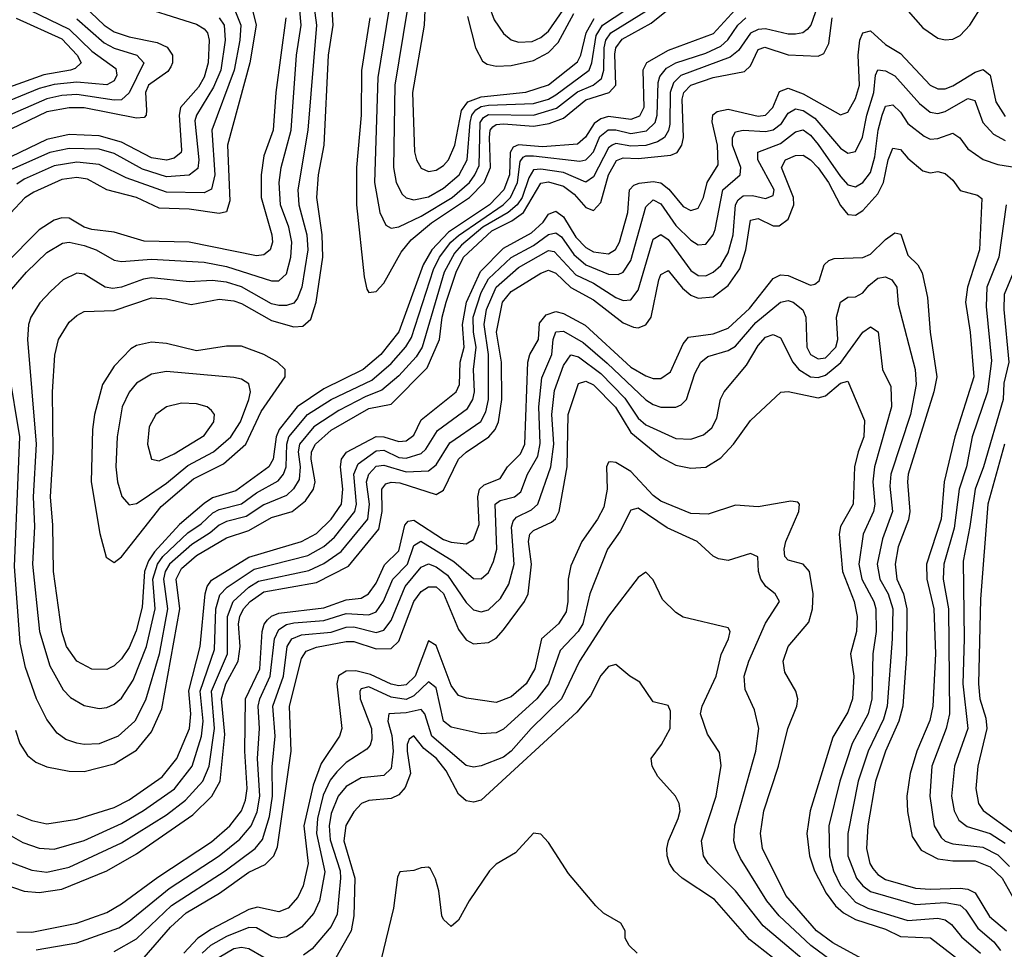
# Model space of a CAD drawing. Header units: inches. Extents: x 884549 to 1028252, y 526810 to 653624.
# Tile 408 of 656: x 912878 to 915508, y 632320 to 634805. Entities that reach past the tile are written whole.
import ezdxf

# ---------------------------------------------------------------- set-up
doc = ezdxf.new("R2010")
doc.units = ezdxf.units.IN
doc.header["$MEASUREMENT"] = 0
doc.layers.add('A9613', color=7, linetype='Continuous')

msp = doc.modelspace()

# ---------------------------------------------------------------- linework, layer by layer
at = {"layer": 'A9613', "color": 5}
for points, elevation in [([(913968.8, 635030), (913957.9, 634790), (913927.2, 634610), (913932, 634452), (913937.2, 634430), (913950, 634407.8), (913970, 634399.2), (913990, 634403), (914010, 634415.1), (914022.9, 634430), (914039.5, 634470), (914057.6, 634562.4), (914074.4, 634585.6), (914110, 634599), (914230, 634610.8), (914290, 634630.9), (914368, 634692), (914376.4, 634710), (914390.5, 634770), (914411.7, 634808.3)], 3080), ([(915037.1, 634922.9), (914990.6, 634790), (914981.3, 634778.7), (914969.9, 634770.1), (914950, 634766.1), (914930, 634766.3), (914870, 634780.2), (914850, 634779), (914830, 634768.5), (914797.2, 634722.8), (914775.6, 634704.4), (914643.9, 634656.1), (914624.2, 634635.8), (914615.2, 634610), (914614, 634526), (914610.9, 634509.1), (914600.1, 634490), (914581.7, 634478.3), (914550, 634468.4), (914510, 634466.9), (914470, 634474), (914460.6, 634470), (914450, 634462.1), (914410, 634384.9), (914390, 634370.7), (914330, 634396.3), (914270, 634405.5), (914250, 634403.7), (914237.6, 634382.4), (914219.9, 634330), (914206, 634310), (914182.2, 634290), (914114.6, 634250), (914057.4, 634202.6), (914038.9, 634181.1), (914011.8, 634130), (913953, 633930), (913936.2, 633903.8), (913890, 633853.4), (913845.1, 633814.9), (913801.8, 633798.2), (913730, 633760.6), (913663.3, 633716.7), (913625.1, 633670), (913621.3, 633650), (913626.5, 633610), (913623.8, 633576.2), (913609.1, 633550.9), (913590, 633533.6), (913530, 633508.5), (913482.8, 633477.2), (913430, 633463.9), (913410, 633453.7), (913386.8, 633433.2), (913337.8, 633402.2), (913277.8, 633350), (913265.8, 633330), (913261.3, 633310), (913272.8, 633230), (913250.6, 633109.4), (913213.8, 632986.2), (913184.9, 632930), (913140.8, 632890), (913090, 632869.4), (913050, 632867.4), (913030, 632871), (913001.2, 632881.2), (912977.8, 632897.8), (912950, 632934.3), (912922.6, 632990), (912893.2, 633073.2), (912879.3, 633139.3), (912863.5, 633343.5), (912877.9, 633690), (912848.3, 633868.3)], 2940), ([(913657.3, 634890), (913670, 634790), (913647.4, 634510), (913620.9, 634350), (913623.2, 634310), (913644.9, 634230), (913647, 634190), (913631.1, 634090), (913619.5, 634060.5), (913610, 634047.3), (913590, 634040.8), (913570, 634040.7), (913550, 634045.4), (913470, 634091.2), (913430, 634103.1), (913392.1, 634107.9), (913330, 634104.6), (913230, 634114.9), (913208.6, 634111.4), (913150, 634089.7), (913126.2, 634086.2), (913106.1, 634090), (913050, 634124.9), (913030, 634127.3), (912993.7, 634110), (912960.5, 634079.5), (912931.4, 634048.6), (912907.6, 634010), (912901, 633990), (912898.5, 633950), (912921.7, 633670), (912913.6, 633530), (912917, 633450), (912912.2, 633350), (912930.9, 633170), (912957.8, 633077.8), (912993.6, 633013.6), (913013.4, 632993.4), (913050, 632972.3), (913090, 632964), (913110, 632966.5), (913130, 632975.1), (913150, 632991.2), (913180.8, 633039.2), (913216.5, 633130), (913239.6, 633230), (913233.6, 633310), (913245.5, 633350), (913259.9, 633370), (913326.8, 633433.2), (913362.2, 633457.8), (913393.3, 633486.7), (913410, 633496.2), (913470, 633511.3), (913510, 633539.9), (913567.8, 633572.2), (913582, 633590), (913589.5, 633610), (913590.8, 633670), (913596.9, 633690), (913646.5, 633750), (913710, 633790), (913818.1, 633841.9), (913870, 633885.8), (913909.4, 633930.6), (913924.6, 633955.4), (913982.7, 634137.3), (913998.9, 634170), (914029.6, 634210), (914050, 634228.5), (914169, 634310), (914188.5, 634330), (914207.2, 634370), (914214.4, 634425.6), (914222.8, 634437.2), (914230, 634441.2), (914250, 634440.8), (914373.6, 634426.4), (914390, 634430.1), (914400, 634440), (914410, 634452.2), (914427.5, 634492.5), (914449.8, 634510.2), (914470, 634510.4), (914510, 634500.6), (914552.1, 634507.9), (914575, 634530), (914580.2, 634550), (914582.9, 634637.1), (914587.3, 634652.7), (914605, 634675), (914630.3, 634689.7), (914710, 634715.8), (914750, 634734.4), (914768.9, 634751.1), (914795.6, 634790), (914817.4, 634810)], 2960), ([(914788.5, 634831.5), (914730, 634767.5), (914610, 634722.9), (914551.5, 634690), (914542, 634670), (914544.8, 634570), (914533.2, 634546.8), (914510, 634538.3), (914450, 634546.4), (914430, 634540), (914412.3, 634527.7), (914388.6, 634491.4), (914367.4, 634472.6), (914274.5, 634465.5), (914210, 634470.3), (914196, 634464), (914187.7, 634450), (914185.9, 634390), (914171, 634350), (914132.3, 634310), (914023.3, 634236.7), (913978.7, 634190), (913955.3, 634150), (913890, 633971), (913842.5, 633910), (913794.8, 633870), (913690, 633818.3), (913618.7, 633770), (913570.7, 633709.3), (913563.1, 633690), (913554.5, 633630), (913543.1, 633610), (913454.7, 633545.3), (913392.9, 633527.1), (913370, 633512.2), (913304.7, 633455.3), (913237.4, 633382.6), (913221.6, 633358.4), (913210.9, 633330), (913205.1, 633234.9), (913188.4, 633171.6), (913170, 633127.1), (913150, 633096.9), (913130, 633077.9), (913110, 633068.1), (913070, 633068.6), (913030, 633090.7), (913002.3, 633130), (912989.8, 633170), (912968.2, 633330), (912966.3, 633453.7), (912959.9, 633530), (912966.6, 633650), (912964.9, 633810), (912971.7, 633908.3), (912981.6, 633950), (913010, 633996.1), (913030, 634014.6), (913050, 634025), (913130, 634027.7), (913230, 634061.2), (913270, 634058.9), (913336, 634044), (913410, 634057.8), (913450, 634053.8), (913470, 634046.7), (913550, 634000.8), (913610, 633984.2), (913633.9, 633986.1), (913655.5, 634004.5), (913669.3, 634050), (913687.3, 634170), (913686, 634230), (913671.1, 634330), (913676.1, 634390), (913690.8, 634470), (913702.7, 634710), (913714.6, 634790), (913708.5, 634890)], 2980), ([(913169.2, 634850), (913350, 634792.8), (913370, 634780.8), (913379, 634770), (913383.5, 634750), (913380.7, 634690), (913370, 634651.4), (913355.4, 634624.6), (913307.3, 634570), (913303.5, 634550), (913310, 634456.2), (913308.9, 634450), (913290, 634435.1), (913270, 634429.7), (913230, 634435.9), (913150, 634477.8), (913090, 634494.3), (913010, 634497.9), (912950, 634485), (912804.8, 634415.2)], 2820), ([(913050, 634840.8), (913103.4, 634790), (913130, 634772.8), (913170, 634758.8), (913244.4, 634744.4), (913271.7, 634731.7), (913285.7, 634710), (913285.9, 634690), (913281.2, 634678.8), (913273.2, 634666.8), (913222.1, 634630), (913213.5, 634610), (913216.7, 634563.3), (913215.4, 634550), (913210, 634543.7), (913190, 634541.8), (913050, 634569.3), (913010, 634569.8), (912950, 634558.6), (912830, 634500.5)], 2780), ([(913812.9, 634810), (913790.5, 634669.5), (913790, 634550), (913777.6, 634410), (913777.2, 634310), (913797.6, 634117.6), (913804.9, 634084.9), (913810, 634075.6), (913830, 634078.6), (913850, 634101.1), (913896.5, 634183.5), (913923.1, 634216.9), (913977.9, 634262.1), (914078.8, 634330), (914118.1, 634370), (914135.2, 634410), (914132.3, 634490), (914134.2, 634510), (914141.1, 634518.9), (914150, 634524.9), (914170, 634526.8), (914250, 634520.4), (914292.1, 634527.9), (914330, 634542.1), (914390, 634590.5), (914451.8, 634610), (914470.4, 634630), (914467.6, 634712.4), (914470, 634730.1), (914486.7, 634753.3), (914564.7, 634795.3), (914610, 634832.6)], 3020), ([(913912.2, 634830), (913879.9, 634630), (913875.8, 634410), (913882.9, 634370), (913899, 634339), (913910, 634328.8), (913930, 634323.8), (913970, 634331.7), (914010, 634354.6), (914051.1, 634390), (914073.1, 634430), (914080.8, 634530), (914085.2, 634550), (914095.7, 634564.3), (914110, 634572.5), (914130, 634576.1), (914250, 634580.9), (914290, 634592.3), (914310, 634604.2), (914398.4, 634670), (914405.9, 634690), (914417, 634763), (914434, 634790), (914528.1, 634851.9)], 3060), ([(914130, 634845.3), (914144.6, 634804.6), (914170, 634767.7), (914190, 634751.5), (914210, 634744.7), (914246.5, 634746.5), (914270, 634757), (914290, 634774.3), (914343, 634850)], 3140), ([(915231.2, 634850), (915290, 634783.6), (915330, 634756), (915350, 634751.1), (915370, 634752.9), (915390, 634762.4), (915415.7, 634790), (915450, 634845.6)], 2920), ([(913499.4, 634830), (913509.2, 634790), (913492.1, 634690), (913433.1, 634470), (913438.8, 634321.2), (913430, 634291.2), (913410, 634287.3), (913330, 634298.8), (913250, 634301.5), (913189.2, 634330), (913110, 634349.9), (913058.6, 634378.6), (913030, 634383.1), (912990, 634377.5), (912915.6, 634344.4), (912891.5, 634328.5), (912813.6, 634246.4)], 2880), ([(912904.6, 634830), (913010, 634779.3), (913070, 634720.9), (913134.2, 634674.2), (913137, 634657), (913130, 634641.4), (913110, 634631.2), (913030, 634637.9), (912970, 634631.9), (912930, 634620.6), (912830, 634580.2)], 2740), ([(913030, 634807), (913102.9, 634742.9), (913130, 634729), (913190.8, 634710), (913209.3, 634690), (913170, 634609.9), (913150, 634591.1), (913130, 634589.8), (913030, 634604.9), (912990, 634602.5), (912950, 634593.5), (912830, 634541)], 2760), ([(913588.6, 634810), (913561.9, 634610), (913554.6, 634510), (913530, 634440.8), (913522.4, 634390), (913522.9, 634330), (913551.4, 634230), (913552.6, 634210), (913546.5, 634190), (913530, 634176.6), (913510, 634173.4), (913330, 634210.6), (913210, 634212.6), (913130, 634237.4), (913070, 634244), (913050, 634250.7), (913010, 634274.2), (912990, 634275.4), (912970, 634269), (912930, 634243.2), (912836.7, 634150)], 2920), ([(912844.4, 634070), (912895.5, 634130), (912950, 634182.9), (912992.2, 634207.8), (913010.1, 634209.9), (913050, 634201.5), (913082, 634190), (913130, 634162.4), (913150, 634158.5), (913230, 634164.7), (913370, 634156.5), (913430, 634145), (913550, 634106.6), (913570, 634106.8), (913590, 634125.6), (913601.7, 634170), (913604.9, 634210), (913596.3, 634250), (913574.2, 634310), (913570.6, 634370), (913575.7, 634410), (913602.7, 634510), (913617.3, 634710), (913629.6, 634790), (913625.6, 634830)], 2940), ([(912868.6, 634808.6), (912990, 634754.1), (913031.3, 634710), (913041.8, 634690), (913025.4, 634674.6), (913012.9, 634670), (912942.2, 634657.8), (912850, 634624.9)], 2720), ([(913410.1, 634810), (913423.7, 634790), (913426.4, 634750), (913414.7, 634670), (913395.7, 634624.3), (913349.8, 634550), (913345.5, 634534.5), (913356.4, 634430), (913353.1, 634406.9), (913330, 634389.2), (913270, 634385.3), (913205.4, 634405.4), (913130, 634446.9), (913090, 634458.5), (913010, 634460.7), (912957.9, 634450), (912855.7, 634404.3)], 2840), ([(912866, 632906), (912877.7, 632870), (912898.1, 632838.1), (912920.7, 632820.7), (912950, 632807.6), (913010, 632796), (913050, 632795.7), (913130, 632816.2), (913190, 632852.6), (913230, 632901.3), (913256.9, 632963.1), (913305.4, 633230), (913295.3, 633310), (913310, 633338), (913350, 633372.6), (913430, 633420.2), (913490, 633439.6), (913550, 633474.2), (913605, 633490), (913641, 633519), (913662.3, 633550), (913667.3, 633570), (913656.4, 633630), (913657.3, 633650), (913667.9, 633670), (913710, 633707.4), (913810, 633765.9), (913870, 633777), (913965.6, 633874.4), (913998.9, 633950), (914006.3, 634010), (914017, 634050), (914043.9, 634130), (914062.7, 634170), (914139.1, 634240.9), (914192.6, 634267.4), (914223.4, 634290), (914270, 634368.4), (914290, 634371.6), (914330, 634359.8), (914358.8, 634338.8), (914390, 634303.1), (914410, 634294.8), (914430, 634316.6), (914450.1, 634390), (914471.6, 634428.4), (914490, 634436.1), (914530, 634433.6), (914617, 634443), (914633.9, 634450), (914646.3, 634470), (914650.9, 634490), (914647.1, 634592.9), (914651.5, 634610), (914669.9, 634630.1), (914730, 634650), (914813.9, 634666.1), (914830, 634682), (914850, 634725.1), (914868.3, 634731.7), (914930, 634711.1), (915010, 634707.5), (915025.8, 634714.2), (915039, 634741), (915047.6, 634810)], 2920), ([(913452.3, 634830), (913468.3, 634790), (913465.9, 634750), (913450.2, 634669.8), (913390.6, 634510), (913398.6, 634390), (913390, 634352.4), (913370, 634342.4), (913270, 634343.8), (913162, 634382), (913090, 634418), (913030, 634424.2), (912970, 634414.5), (912890, 634378.8), (912870, 634365.1)], 2860), ([(913864, 634830), (913834, 634650), (913825.7, 634370), (913839.9, 634290), (913855.9, 634255.9), (913870, 634247.4), (913890, 634251.2), (913950, 634279.9), (914032.8, 634330), (914078.8, 634370), (914093.6, 634390), (914104.5, 634415.5), (914107.6, 634530), (914116.8, 634543.2), (914130, 634551.2), (914250, 634549.7), (914311.9, 634568.1), (914367.9, 634612.1), (914409.7, 634630.3), (914431.9, 634648.1), (914437.8, 634670), (914438.5, 634730), (914443.2, 634750), (914456.5, 634770), (914550, 634827.6)], 3040), ([(914073.6, 634813.6), (914095.4, 634730), (914114.2, 634694.2), (914126.3, 634686.3), (914150, 634680.6), (914190, 634682.7), (914250, 634696), (914290, 634717.7), (914315.9, 634744.1), (914358.2, 634821.8)], 3120), ([(912870, 632680.8), (912910, 632664.3), (912950, 632656), (913030, 632668.5), (913130, 632699), (913170, 632719.5), (913258.4, 632781.6), (913297.7, 632830), (913330.9, 632910), (913335, 632950), (913329, 633011), (913359.5, 633130), (913373.3, 633270), (913378.4, 633290), (913390, 633307.3), (913490, 633368), (913630, 633410), (913670, 633431.3), (913709.7, 633470), (913737.1, 633510), (913741, 633550), (913734.6, 633610), (913737.6, 633630), (913750.6, 633649.4), (913830, 633691.3), (913850, 633690.2), (913890, 633677.4), (913910, 633679.4), (913930, 633694.3), (913950, 633735.5), (914043.4, 633810), (914052.4, 633830), (914053.8, 633890), (914065.1, 633930), (914060.8, 633990), (914071.2, 634050), (914108.1, 634131.9), (914170, 634194.2), (914244.7, 634235.3), (914276.1, 634263.9), (914290, 634285), (914310, 634292.8), (914330, 634277.8), (914363.4, 634223.4), (914390, 634196), (914410, 634184.2), (914450, 634179), (914469, 634191), (914479.4, 634210), (914502, 634290), (914506.2, 634350), (914517.7, 634362.3), (914532.1, 634367.9), (914570, 634372.3), (914590, 634369.1), (914611.7, 634351.7), (914650, 634305.6), (914670, 634294.9), (914690, 634301.3), (914703.9, 634330), (914713.8, 634370), (914743.4, 634416.6), (914741.4, 634470), (914727.7, 634532.3), (914729, 634551), (914740.8, 634559.2), (914770, 634565.8), (914850, 634547.3), (914870, 634549.6), (914889.7, 634570), (914906.8, 634613.2), (914930, 634621.9), (914970, 634607.2), (915070, 634550.6), (915090, 634557.9), (915110, 634594.6), (915121.2, 634630), (915117.1, 634710), (915121.3, 634750), (915130, 634770.1), (915150, 634775.3), (915190, 634738.6), (915230, 634714.9), (915310, 634629.7), (915330, 634620.1), (915350, 634620.4), (915370, 634628.6), (915430, 634664.6), (915451.6, 634671.6), (915470, 634656.3), (915485.4, 634585.4), (915510, 634546)], 2880), ([(912810, 632648.1), (912885.8, 632605.8), (912930, 632590.7), (912970, 632588.1), (913050, 632611), (913150, 632656.5), (913208.7, 632691.3), (913291, 632749), (913338.7, 632810), (913363, 632890), (913367.9, 632930), (913359.8, 633010), (913398, 633122), (913401.2, 633230), (913412.1, 633267.9), (913432.2, 633287.8), (913503.8, 633336.2), (913646.9, 633373.1), (913690, 633396.7), (913718.4, 633421.6), (913772.9, 633490), (913777.4, 633510), (913769.8, 633590), (913781.9, 633618.1), (913830, 633652.4), (913850, 633654), (913890, 633634.7), (913910, 633632.6), (913950, 633645.1), (913962.7, 633657.3), (913993.5, 633706.5), (914074.2, 633765.8), (914088.4, 633790), (914092.7, 633810), (914089.4, 633870), (914096.7, 633930), (914089.6, 633970), (914089, 634010), (914110, 634076.2), (914130, 634112.7), (914190, 634169), (914250, 634201.8), (914290, 634230.5), (914310, 634235.6), (914324.6, 634224.6), (914357.4, 634177.4), (914390, 634150), (914450, 634125.2), (914476, 634124), (914490, 634130.1), (914510, 634161.3), (914550, 634304.9), (914570, 634323.4), (914590, 634312.8), (914630, 634255.2), (914670, 634216), (914690, 634203.6), (914710, 634205.2), (914729.9, 634230.1), (914735.4, 634244.6), (914755.8, 634350), (914802.1, 634390), (914804, 634410), (914781.5, 634470), (914781.7, 634490), (914790, 634505.1), (914810, 634509.8), (914870, 634505.9), (914890, 634510.3), (914912.4, 634527.6), (914930, 634555.2), (914950, 634566.8), (914970, 634561.8), (915001.5, 634541.5), (915070, 634461.5), (915090, 634447.9), (915110, 634452.3), (915128.8, 634491.2), (915140.5, 634550), (915158.8, 634610), (915163.5, 634656.5), (915170, 634670.5), (915190, 634668.6), (915214.8, 634654.8), (915280.7, 634580.7), (915310, 634557.8), (915330, 634554), (915350, 634559.6), (915410, 634594.3), (915428.6, 634588.6), (915450.3, 634530.3), (915478.6, 634498.6), (915510, 634481.7)], 2860), ([(912850, 632553.9), (912910, 632531.6), (912950, 632526.7), (913010, 632540.2), (913150, 632604.6), (913270, 632679.7), (913320.9, 632719.1), (913366.5, 632770), (913383.5, 632810), (913397.6, 632910), (913390, 633010), (913433.1, 633110), (913432.6, 633210), (913447.8, 633250), (913490, 633288), (913515.5, 633304.5), (913650, 633333), (913690, 633351.3), (913736.4, 633383.6), (913807.1, 633470), (913812.3, 633510), (913804.1, 633570), (913810, 633590), (913830, 633611.5), (913850, 633614.3), (913910, 633596.3), (913970, 633599), (913990, 633615.4), (914026.4, 633673.6), (914109.1, 633730.9), (914122.9, 633757.1), (914129.8, 633790.2), (914129.6, 633910), (914118, 633990), (914124.7, 634030), (914150.1, 634089.9), (914210, 634142.2), (914290, 634188.2), (914305.1, 634185.1), (914362.9, 634122.9), (914410, 634100.5), (914470, 634062.1), (914490, 634054.1), (914510, 634056.3), (914530, 634081.6), (914570, 634218.4), (914590, 634230.9), (914610, 634217.5), (914670, 634134.2), (914690, 634121.3), (914710, 634120.4), (914730, 634129.7), (914750, 634148), (914770, 634181.4), (914783.1, 634230), (914789.8, 634310), (914796.8, 634323.2), (914810, 634334.2), (914835.4, 634335.4), (914870, 634326.6), (914890, 634335.3), (914892.7, 634350), (914849.6, 634430), (914848.9, 634451.1), (914910, 634474.2), (914950, 634505.3), (914970, 634510.4), (914990, 634496.5), (915010, 634471.6), (915070, 634385.6), (915090, 634364), (915110, 634358.5), (915130, 634370.1), (915150, 634396.4), (915161.9, 634438.1), (915170.5, 634509.5), (915181, 634550), (915190, 634573.4), (915210, 634577.8), (915230, 634557.8), (915250, 634527.5), (915293.9, 634493.9), (915310, 634485.7), (915330, 634487.3), (915370, 634501.5), (915388.9, 634488.9), (915410, 634459.8), (915451.4, 634431.4), (915490, 634417.5), (915541.3, 634410)], 2840), ([(912830, 632496.3), (912890, 632475.9), (912930, 632472.2), (912990, 632481.4), (913110, 632530.3), (913190, 632575.3), (913340.4, 632679.6), (913390.8, 632729.2), (913413.5, 632770), (913425.3, 632894.7), (913417.1, 632990), (913428.5, 633030), (913461, 633090), (913466.9, 633130), (913462.3, 633190), (913465.4, 633210), (913475.2, 633230), (913493.3, 633250), (913530, 633276.1), (913670, 633301.1), (913756.1, 633343.9), (913836.5, 633443.5), (913845.6, 633490), (913844.9, 633550), (913855.8, 633564.2), (913870, 633568.9), (913892.7, 633567.3), (913990, 633536.1), (914010, 633547.6), (914049.6, 633630.4), (914070, 633649.4), (914130.6, 633690), (914147.4, 633710), (914156.2, 633730), (914165.4, 633790), (914164.5, 633890), (914151.6, 633970), (914167.2, 634050), (914190, 634078.5), (914270, 634127.4), (914290, 634135.2), (914310, 634127.7), (914350, 634089.3), (914410, 634056.3), (914490, 633994.4), (914516.9, 633983.1), (914530, 633981.3), (914550, 633989.2), (914564.6, 634010), (914584.4, 634110), (914590, 634123.9), (914606.8, 634133.2), (914610, 634134.3), (914647.8, 634087.8), (914670, 634068.7), (914690, 634060.9), (914730, 634064.1), (914770, 634094.9), (914801.1, 634138.9), (914817.3, 634190), (914830, 634269.4), (914850, 634273.7), (914890, 634254), (914905.9, 634254.1), (914930, 634272.1), (914945.4, 634310), (914944.8, 634330), (914912.3, 634410), (914922.9, 634430), (914950, 634442.1), (914970, 634442.8), (914990, 634430.4), (915010, 634408.6), (915037.8, 634370), (915070, 634308), (915090, 634284.4), (915110, 634282.8), (915130, 634294.7), (915170, 634339.3), (915185.1, 634370), (915197.3, 634430), (915210, 634461.4), (915230, 634458), (915250, 634434.5), (915290, 634401.2), (915310, 634395.5), (915330, 634398.9), (915350, 634393.5), (915370, 634375.9), (915390, 634348.4), (915436, 634336), (915447.4, 634327.4), (915441, 634190), (915409.5, 634090), (915403.7, 634050), (915416.7, 633970), (915426.1, 633850), (915375.5, 633690), (915347.4, 633570), (915338.8, 633470), (915299.5, 633350), (915300.8, 633310), (915319.7, 633230), (915324, 633110), (915317.1, 632970), (915308.3, 632931.7), (915274.1, 632850), (915255.9, 632790), (915247.7, 632730), (915248.6, 632688.6), (915261.4, 632621.4), (915285.3, 632585.3), (915330, 632562), (915370, 632556.4), (915430, 632556.6), (915470, 632541.1), (915501.7, 632510), (915533.6, 632453.6)], 2820), ([(915513, 634310), (915493, 634170), (915460.7, 634090), (915458.8, 634038.8), (915473.2, 633893.2), (915462.6, 633810), (915422.1, 633690), (915406.4, 633610), (915387, 633550), (915374, 633446), (915346, 633350), (915344.6, 633310), (915358.3, 633230), (915361, 632950), (915352.1, 632910), (915314.1, 632810), (915308.3, 632730), (915320.4, 632650), (915339, 632619), (915349.6, 632609.6), (915370, 632601.9), (915450, 632593.2), (915490, 632572.6), (915521.3, 632541.3)], 2840), ([(912870, 632367), (912910, 632365.9), (913030, 632389.8), (913110, 632418.7), (913150, 632441.4), (913246.8, 632513.2), (913390, 632607.2), (913439.2, 632650), (913469.8, 632690.2), (913480.7, 632719.3), (913485.4, 632750), (913479, 632850), (913481, 632990), (913519.2, 633070), (913525.7, 633170), (913530.6, 633189.4), (913539.4, 633200.6), (913550, 633210.8), (913570, 633218.9), (913690, 633233.1), (913750, 633254.6), (913790, 633258.9), (913809.1, 633270), (913830, 633298.6), (913852.3, 633347.7), (913890, 633385.1), (913906, 633454), (913915.6, 633464.4), (913930, 633466.9), (914010, 633415.5), (914030, 633408.1), (914070, 633403.7), (914090, 633415.5), (914104.5, 633455.5), (914101.2, 633530), (914105.4, 633550), (914118.3, 633561.7), (914161.3, 633578.7), (914180.7, 633610), (914215.2, 633644.8), (914227.2, 633670), (914234.5, 633890), (914240.7, 633910), (914263.7, 633950), (914266, 633994), (914283.5, 634016.5), (914310, 634025.2), (914330, 634019.6), (914388.2, 633988.2), (914510, 633875.9), (914550, 633853.1), (914570, 633846.1), (914590, 633845.8), (914616.2, 633863.8), (914650, 633938.9), (914664, 633956), (914730, 633965.2), (914770, 633980.1), (914827.2, 634032.8), (914890, 634112.9), (914910, 634122.9), (914930, 634121.6), (914990, 634095.3), (915001.5, 634098.5), (915012.8, 634107.2), (915026.6, 634150), (915038.7, 634161.3), (915053.1, 634166.9), (915130, 634169), (915150, 634178.1), (915190, 634217.7), (915215, 634235), (915231.4, 634231.4), (915250, 634175.2), (915276.4, 634150), (915288.2, 634128.2), (915302.5, 634062.5), (915310, 633970), (915327, 633850), (915319.7, 633810), (915250.8, 633590), (915248.6, 633570), (915255.2, 633490), (915251.6, 633468.4), (915224.3, 633395.7), (915216, 633350), (915220.9, 633310), (915238.8, 633270), (915247.5, 633230), (915246.7, 633110), (915236.8, 632970), (915225.7, 632930), (915190.1, 632850.1), (915163.4, 632770), (915142.9, 632650), (915139.9, 632590), (915148.7, 632550), (915156.3, 632536.3), (915170, 632519.9), (915190, 632506.8), (915270, 632484), (915310, 632480.8), (915390, 632483.9), (915410, 632480.7), (915430, 632471.1), (915467.8, 632407.8), (915513.3, 632370)], 2780), ([(915540.6, 634150), (915507.2, 634070), (915506.1, 634030), (915519.8, 633890), (915506.6, 633833.4), (915504.5, 633790), (915451.8, 633610), (915429.6, 633550), (915415.9, 633450), (915397.3, 633357.3), (915400.5, 633150), (915397, 633030), (915410.3, 632910), (915374.3, 632810), (915367, 632730), (915373.6, 632690), (915385.8, 632665.8), (915408.5, 632648.5), (915470, 632629.8), (915510, 632603.7)], 2860), ([(912921.4, 632318.6), (913030, 632337.2), (913142.1, 632377.9), (913170, 632395.5), (913277.3, 632482.7), (913410, 632570.1), (913465.5, 632614.5), (913495.8, 632650), (913511.9, 632688.1), (913518.7, 632730), (913513, 632830), (913518.2, 632910), (913514.3, 632970), (913518.7, 632990), (913547, 633050), (913558.6, 633150), (913570, 633175), (913590, 633188.1), (913610, 633193.3), (913690, 633198.7), (913750, 633217.6), (913810, 633213.9), (913830, 633222.5), (913849.2, 633250.8), (913874.6, 633310), (913913.4, 633350), (913930, 633399.8), (913949.3, 633410.7), (914037.1, 633357.1), (914090, 633311.5), (914110, 633310.1), (914130, 633327.3), (914143.4, 633356.6), (914151.7, 633390), (914148, 633510), (914160.6, 633519.4), (914199.5, 633530), (914216.6, 633543.4), (914234.4, 633590), (914261.6, 633638.4), (914267.8, 633672.2), (914264.6, 633770), (914271.9, 633848.1), (914298.8, 633910), (914302.7, 633950), (914310, 633970.7), (914330, 633972.6), (914382.4, 633942.4), (914447.2, 633887.2), (914550, 633789.1), (914570, 633776.2), (914590.4, 633769.6), (914630, 633769.6), (914644.5, 633775.5), (914658.7, 633790), (914680.6, 633859.4), (914697.2, 633890), (914715.7, 633904.3), (914770, 633921), (914790, 633932.7), (914844.3, 633995.7), (914910, 634050.1), (914930, 634054.7), (914943.6, 634050), (914969.5, 634029.5), (914977.9, 634010), (914979.8, 633930), (914990, 633909.7), (915010, 633898.4), (915030, 633901.3), (915057.6, 633930), (915062.9, 633950), (915059.4, 634010), (915070.4, 634049.6), (915090, 634063.2), (915110, 634064.6), (915130, 634075.1), (915145.4, 634094.6), (915170, 634114.5), (915190, 634118.1), (915207.3, 634110), (915220.9, 634090), (915224.4, 634044.4), (915269.4, 633870), (915272.2, 633830), (915257.3, 633750), (915204.1, 633590), (915201.9, 633558.1), (915209.1, 633490), (915182.5, 633417.5), (915168.2, 633350), (915175.5, 633310), (915197.5, 633270), (915209.6, 633230), (915208.3, 633150), (915194.8, 632970), (915184.6, 632935.4), (915144.3, 632850), (915117.3, 632770), (915089.6, 632630), (915089.8, 632570), (915112.7, 632510), (915129.5, 632489.5), (915150, 632474.4), (915270, 632439.8), (915350, 632445), (915390, 632438.2), (915404.9, 632424.9), (915437.1, 632377.1), (915479.9, 632339.9), (915497.4, 632317.4)], 2760), ([(913130, 632314), (913190, 632348.2), (913282.7, 632437.3), (913426.4, 632530), (913507, 632590), (913526, 632614), (913545, 632675), (913553.2, 632730), (913552.4, 632807.6), (913560.4, 632890), (913554.1, 632970), (913582.6, 633050), (913591.8, 633130), (913604.4, 633150), (913630, 633161), (913710, 633167.5), (913750, 633181.1), (913770, 633181.8), (913830, 633166.8), (913850, 633173.6), (913870, 633199.2), (913907.2, 633290), (913950, 633341.3), (913969.7, 633350.3), (913990, 633342.9), (914020.6, 633320.6), (914070, 633247.4), (914090, 633228), (914110, 633222.4), (914130, 633227.3), (914162, 633258), (914184.1, 633295.9), (914198.1, 633350), (914191.4, 633448.6), (914195.5, 633464.5), (914204.5, 633475.5), (914244.7, 633495.3), (914261.5, 633510), (914296, 633610), (914304.1, 633670), (914299.3, 633750), (914306.3, 633813.7), (914330, 633880.7), (914350, 633909), (914370, 633904.2), (914430, 633859.2), (914493.6, 633793.6), (914530, 633739.5), (914550, 633721.7), (914630, 633685.3), (914670, 633683.8), (914704.4, 633695.6), (914726.3, 633713.7), (914739.8, 633740.2), (914749.2, 633790.8), (914758.9, 633810), (914818.7, 633881.3), (914850, 633934.4), (914870, 633956.3), (914890, 633963.8), (914910, 633954.4), (914943.2, 633890), (914959.1, 633870), (914990, 633850.1), (915010, 633848.5), (915030, 633854.9), (915071.2, 633888.8), (915130, 633970.1), (915150, 633984.3), (915171, 633971), (915182.5, 633870), (915204.8, 633824.8), (915206.7, 633770), (915161.2, 633610), (915156.5, 633570), (915161.8, 633510), (915158.4, 633490), (915130.6, 633430), (915119, 633350), (915126.8, 633310), (915159.1, 633250), (915164.3, 633230), (915165, 633170), (915156.8, 633110), (915154, 632990), (915144.2, 632950), (915101.6, 632870), (915068, 632770), (915038.9, 632650), (915040.4, 632570), (915051, 632530), (915070, 632491), (915110, 632446.3), (915143.2, 632430), (915250, 632397.5), (915330, 632403.1), (915350, 632398.9), (915366.8, 632386.8), (915393.3, 632353.3), (915444.2, 632310)], 2740), ([(913210, 632298.5), (913280.7, 632379.3), (913322.2, 632417.8), (913411, 632470), (913490, 632526.8), (913533.5, 632546.5), (913556.1, 632570), (913565.9, 632594.1), (913602.9, 632850), (913598.7, 632970), (913630, 633097.4), (913643, 633117), (913670, 633127.6), (913750, 633143.3), (913770, 633143.4), (913830, 633123), (913870, 633124.2), (913890, 633144), (913930.1, 633249.9), (913950, 633276.2), (913970, 633289.5), (913990, 633289.2), (914010, 633271.5), (914050, 633175.2), (914070, 633147.5), (914090, 633137), (914130, 633140.1), (914150, 633152), (914170, 633174.1), (914226.2, 633250), (914236, 633270), (914245, 633350), (914236.8, 633410), (914240.4, 633430), (914250, 633439.7), (914298.5, 633461.5), (914308.9, 633471.1), (914318.4, 633490), (914340, 633610), (914342.3, 633750), (914370, 633832.2), (914390, 633838.5), (914410, 633828.7), (914469.4, 633769.4), (914510, 633701.5), (914590, 633635.7), (914630, 633614.4), (914670, 633606.2), (914710, 633609.3), (914750, 633634.2), (914784.4, 633670), (914830, 633733.9), (914910.5, 633809.5), (914930, 633811.1), (915010, 633794.1), (915030, 633799.7), (915070, 633833.6), (915090, 633838.4), (915133.9, 633733.9), (915132.5, 633690), (915116.9, 633650), (915107.9, 633610), (915104, 633510), (915070.1, 633450), (915066.3, 633430), (915075.4, 633330), (915106.7, 633250), (915114.9, 633210), (915113.2, 633170), (915096.7, 633110), (915105.7, 633050), (915102.4, 632990), (915090, 632954.3), (915050, 632887.4), (914989.2, 632690), (914980.5, 632630), (914987, 632570), (915000.4, 632530), (915031.8, 632470), (915056.8, 632436.8), (915077.7, 632417.7), (915110, 632399.7), (915190, 632374.4), (915230, 632354.6), (915310.7, 632350.7), (915389.2, 632290)], 2720), ([(915507.8, 633670), (915463.6, 633510), (915444.3, 633255.7), (915438.4, 633030), (915442.2, 632990), (915458, 632938), (915461, 632910), (915436.5, 632810), (915431.3, 632750), (915438.3, 632710), (915451.1, 632691.1), (915532.2, 632632.2)], 2880), ([(915145.4, 632285.4), (915050, 632337.4), (915006.2, 632370), (914924.3, 632464.3), (914862.1, 632590), (914856.3, 632630), (914865.5, 632690), (914904.3, 632810), (914929.3, 632910.7), (914953.8, 632970), (914955.8, 632990), (914951.1, 633010), (914921.3, 633061.3), (914916.6, 633090), (914930.6, 633130), (914985.6, 633194.4), (914995.5, 633230), (914996.7, 633270), (914987.2, 633330), (914970, 633349.3), (914930, 633360.7), (914921.8, 633370), (914919.9, 633390), (914924.4, 633410), (914959.1, 633490), (914960.2, 633510), (914955.8, 633515.8), (914937.8, 633517.8), (914850, 633503.1), (914790, 633507.5), (914716.4, 633483.6), (914670, 633485.5), (914590, 633518.3), (914570, 633532.9), (914510, 633597.7), (914470, 633621.6), (914457, 633623), (914450, 633622.3), (914445.4, 633610), (914446.8, 633550), (914437.8, 633502.2), (914421.2, 633470), (914379, 633410), (914350, 633345.3), (914342.6, 633310), (914342.2, 633250), (914337.3, 633222.7), (914316.8, 633190), (914271.3, 633150), (914253.8, 633070), (914230.3, 633030), (914190, 632994.8), (914150, 632980.1), (914071.2, 632991.2), (914050, 632998.3), (914030, 633025.5), (913990, 633132), (913970, 633145), (913933.9, 633050), (913910, 633027.2), (913890, 633024.4), (913870, 633029.2), (913814.7, 633054.7), (913775.2, 633064.8), (913750, 633063.4), (913729.1, 633050.9), (913724.7, 633030), (913738.4, 632910), (913731.8, 632890), (913682.8, 632817.2), (913661.1, 632758.9), (913636.5, 632650), (913648.1, 632550), (913634.5, 632490), (913620.7, 632459.3), (913594.3, 632430), (913570, 632420.3), (913512.8, 632432.8), (913490, 632426.4), (913390, 632374.3), (913353.5, 632350), (913316.4, 632310)], 2680), ([(915099.4, 632250), (914990.6, 632330.6), (914906.1, 632410), (914873.4, 632450), (914802.7, 632562.7), (914790.1, 632590), (914785.4, 632610), (914787.8, 632650), (914843.8, 632850), (914852, 632910), (914840.5, 632960.5), (914815.1, 633015.1), (914812.8, 633050), (914825.6, 633090), (914870, 633192), (914907.1, 633250), (914896, 633270), (914870.4, 633290.4), (914857.4, 633310), (914851.2, 633330), (914849.4, 633369.4), (914830, 633378.1), (914770, 633359.1), (914744.1, 633364.1), (914730, 633371.2), (914687.1, 633410), (914607.2, 633447.2), (914530, 633499.4), (914510, 633493.6), (914481.9, 633438.1), (914447.4, 633390), (914400.8, 633270), (914381.5, 633190), (914369.3, 633170), (914321.2, 633118.8), (914290.1, 633029.9), (914259.3, 632990), (914170, 632908.5), (914150, 632898.9), (914110, 632895.9), (914030, 632914.4), (914009.5, 632930), (913990, 633019.5), (913970, 633034.9), (913930, 632997.7), (913910, 632987.9), (913870, 632994.3), (913810, 633021.8), (913790, 633016.8), (913786.1, 633010), (913787.3, 632990), (913817.3, 632910), (913818.5, 632881.5), (913813.8, 632866.2), (913804.5, 632855.5), (913750, 632819.9), (913725, 632795), (913707.3, 632772.7), (913688, 632732), (913672.7, 632670), (913670, 632630), (913692.5, 632527.5), (913678.2, 632450), (913663.1, 632416.9), (913630, 632379.7), (913590, 632353.6), (913570, 632350.4), (913550, 632354.1), (913510, 632377.4), (913490, 632378.3), (913430, 632354.7), (913387.5, 632330), (913364.9, 632310)], 2660), ([(915030, 632241.9), (914863.3, 632383.3), (914790, 632476.8), (914716.8, 632550), (914704.2, 632570), (914699.2, 632610), (914738.2, 632730), (914751.1, 632811.1), (914746.5, 632846.5), (914715, 632895), (914696.3, 632950), (914700.6, 632970), (914738.3, 633050), (914751.7, 633108.3), (914770.7, 633150), (914775, 633170), (914770, 633179.5), (914650, 633208), (914630, 633220.2), (914595, 633255), (914570, 633308.2), (914550, 633328.5), (914530, 633313.7), (914450, 633210.8), (914372.9, 633090), (914325.1, 632990), (914243.6, 632910), (914190.3, 632850), (914170, 632834.2), (914110, 632811), (914090, 632807.4), (914070, 632811.8), (913978.5, 632890), (913960.2, 632950), (913950, 632961.3), (913910, 632952.3), (913863.8, 632950), (913860.9, 632930), (913871.4, 632891.4), (913875.3, 632850), (913870, 632803.7), (913850, 632785.2), (913790, 632778.8), (913750, 632755.6), (913728.5, 632730), (913710, 632683), (913704.4, 632650), (913707, 632613), (913733.5, 632530), (913734.5, 632510), (913725.6, 632414.4), (913710, 632380.8), (913658.5, 632321.5), (913635.3, 632304.7)], 2640), ([(914950, 632250.4), (914826.7, 632346.7), (914733.6, 632453.6), (914647.2, 632510), (914625.4, 632530), (914613.2, 632550), (914606.7, 632570), (914606.4, 632590), (914610.5, 632610), (914636.8, 632670), (914641.6, 632690), (914639, 632710), (914629.5, 632729.5), (914582.1, 632782.1), (914566.7, 632810), (914564.3, 632830), (914592, 632868), (914614.8, 632910), (914616.4, 632956.4), (914610, 632971.6), (914570, 632982), (914534.4, 633034.4), (914507, 633050), (914470, 633081.3), (914450, 633076.3), (914430, 633051.8), (914402.3, 632997.7), (914366.1, 632953.9), (914110, 632718.9), (914090, 632713.6), (914070, 632717.1), (914062.9, 632722.9), (914050, 632735), (914016.9, 632796.9), (913990.6, 632830), (913957.3, 632857.3), (913930, 632890.7), (913917.8, 632882.2), (913912.2, 632867.8), (913912.9, 632850), (913921.7, 632790), (913907.3, 632752.7), (913890, 632733.3), (913870, 632723.2), (913810, 632718.2), (913790.2, 632709.8), (913770, 632687.9), (913748.4, 632651.6), (913743.1, 632610), (913772.6, 632510), (913770.5, 632409.5), (913762.7, 632370), (913715, 632285)], 2620), ([(914526.7, 632310), (914505.7, 632330), (914494.9, 632350), (914494.6, 632370), (914483.7, 632390), (914437.2, 632417.2), (914416.5, 632436.5), (914343.1, 632523.1), (914290, 632605.4), (914270, 632627.9), (914250, 632630.3), (914202, 632578), (914150, 632547.6), (914132.4, 632530), (914078.1, 632450), (914050, 632397.8), (914030, 632381.2), (914010, 632399.7), (914005.6, 632410), (913996.8, 632476.8), (913988.6, 632508.6), (913975, 632535), (913970, 632539.8), (913950, 632538), (913930, 632530.6), (913892.7, 632527.3), (913886.6, 632513.4), (913875.7, 632430), (913842.3, 632290)], 2580), ([(913530, 632298.6), (913490, 632321.4), (913470, 632325.3), (913450, 632321.8), (913410, 632298)], 2640)]:
    msp.add_lwpolyline(points, dxfattribs=dict(at, elevation=elevation))
for points, elevation in [([(913230, 633942.8), (913190, 633933.8), (913174.7, 633925.3), (913130, 633879), (913099.1, 633830), (913077.4, 633750), (913071.7, 633710), (913068.2, 633570), (913091.8, 633431.8), (913108.8, 633368.8), (913130, 633353.8), (913150, 633369.5), (913255.9, 633504.1), (913342.2, 633577.8), (913422.1, 633617.9), (913482.1, 633670), (913522.7, 633757.3), (913586.9, 633850), (913587.1, 633870), (913566.1, 633890), (913530, 633910.2), (913470, 633932), (913430, 633932.6), (913350, 633920.1), (913270, 633939.4)], 3020), ([(913270, 633864.2), (913230, 633857.3), (913190, 633833.2), (913170, 633809.8), (913150.9, 633770), (913138.1, 633690), (913134.7, 633610), (913139.1, 633570), (913150.5, 633530.5), (913170, 633508.6), (913190, 633511.7), (913210, 633524.9), (913270, 633566.5), (913326.7, 633613.3), (913395.3, 633650), (913442, 633690), (913467.5, 633730), (913489.6, 633790), (913494.3, 633810), (913490, 633831.5), (913470, 633844.4), (913450, 633848.8)], 3040), ([(913310, 633779.9), (913270, 633770.4), (913241.7, 633750), (913223.2, 633716.8), (913219.1, 633670), (913230, 633630.3), (913250, 633626.3), (913290, 633644.7), (913370, 633693.9), (913396.6, 633730), (913397.6, 633750), (913390, 633760.7), (913378, 633770), (913350, 633778.3)], 3060)]:
    msp.add_lwpolyline(points, close=True, dxfattribs=dict(at, elevation=elevation))

doc.saveas('drawing.dxf')
